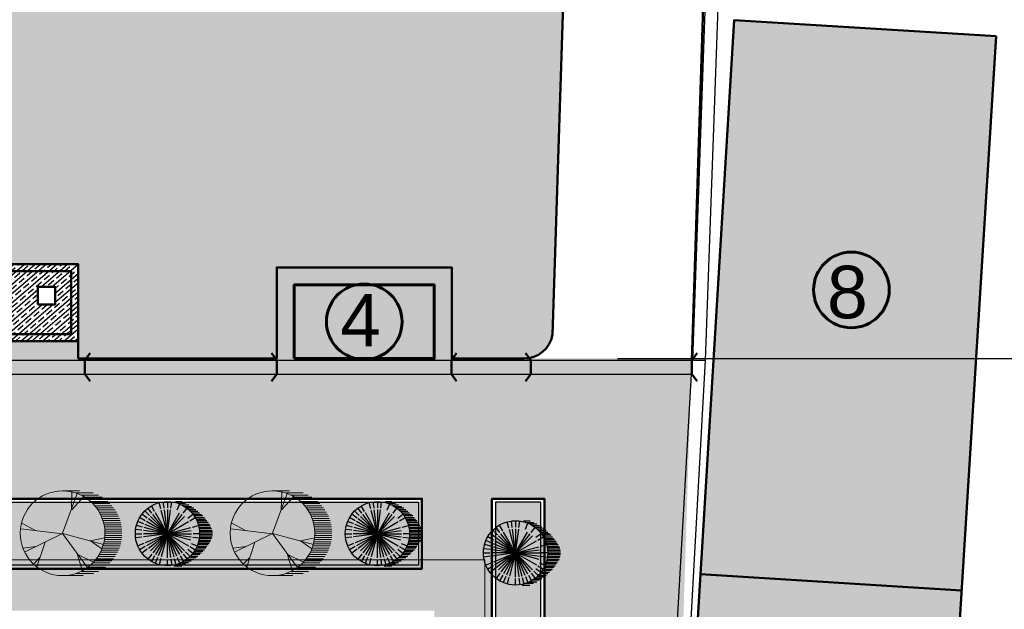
# Model space of a CAD drawing. Header units: millimetres. Extents: x -257011 to 237647566, y 2784933 to 6706507.
# Tile 411 of 451: x 10925752 to 10953897, y 5489202 to 5506044. Entities that reach past the tile are written whole.
import ezdxf

# ---------------------------------------------------------------- set-up
doc = ezdxf.new("R2010")
doc.units = ezdxf.units.MM
doc.header["$LTSCALE"] = 1000
doc.header["$XCLIPFRAME"] = 0
doc.header["$PDMODE"] = 32
doc.header["$PDSIZE"] = 0.3
for name, color, linetype in [('(002) Рамка', 7, 'Continuous'), ('(040) Ограда', 7, 'Continuous'), ('TREE', 74, 'Continuous')]:
    doc.layers.add(name, color=color, linetype=linetype)
doc.layers.add('.', color=7, linetype='Continuous', lineweight=15)
doc.layers.add('Ф А С А Д', color=250, linetype='Continuous', lineweight=15)
doc.styles.add('ATTR', font='romans.shx', dxfattribs={"width": 0.8, "height": 0.470416})
doc.styles.add('Roman', font='romans')
doc.styles.get("Standard").update_dxf_attribs({"font": 'ARIALN.TTF'})
doc.styles.add('WMF-Times New Roman0', font='times.ttf')
doc.linetypes.add('KANALIS_K', pattern='A,1,["<",Standard,S=1.8,R=0,X=-0.9,Y=-0.9],3,-1,["К",Standard,S=1.8,R=0,X=-0.9,Y=-0.9],-1,10', length=16)
doc.dimstyles.new('ISO-25_WS', dxfattribs={"dimscale": 141.414141, "dimtxt": 7, "dimasz": 7, "dimexe": 5, "dimexo": 20, "dimgap": 2, "dimtad": 1, "dimdec": 0, "dimdsep": 46, "dimtxsty": 'Standard', "dimblk": 'OBLIQUE', "dimcen": 2.5, "dimdle": 5, "dimclrd": 5, "dimclre": 5, "dimclrt": 5, "dimadec": 0, "dimazin": 0, "dimtfac": 1, "dimtdec": 0, "dimtmove": 0, "dimatfit": 3, "dimldrblk": 'OBLIQUE', "dimfxl": 0, "dimtolj": 1, "dimtzin": 0, "dimlwd": 30, "dimlwe": 30, "dimarcsym": 0})
picture_1 = doc.add_image_def('image1.jpg', size_in_pixel=(9921, 7016))
pattern_1 = [(95, (6816900.1, 6653602.94), (-275.171012, 230.895895), [127, -381]), (185, (6816957.82, 6653671.73), (-230.895895, -275.171012), [127, -381])]

# ---------------------------------------------------------------- blocks, each defined once
blk = doc.blocks.new('dghtfhs')
at = {"lineweight": 50, "ltscale": 1000}
image = blk.add_image(picture_1, insert=(4006014, -1032674), size_in_units=(238817, 168888), rotation=-90, dxfattribs=at)
image.set_boundary_path([(2317.04, 1251.37), (7352.33, 5965.575)])
blk = doc.blocks.new('ergrtshjs')
at = {"layer": '.', "lineweight": 0, "ltscale": 1000}
h = blk.add_hatch(dxfattribs=at)
h.set_pattern_fill('AR-SAND', color=252, scale=10)
h.set_pattern_definition([(37.5, (0, -27743), (-16.000313, 489.413237), [0, -386.08, 0, -431.8, 0, -412.75]), (7.5, (0, -27743), (449.52328, 716.8251), [0, -208.28, 0, -347.98, 0, -133.35]), (327.5, (-312.4, -27743), (790.99237, 1.437185), [0, -127, 0, -457.2, 0, -596.9]), (317.5, (-312.4, -27743), (763.55645, 222.92932), [0, -63.5, 0, -299.72, 0, -342.9])])
h.paths.add_polyline_path([(4221959, -1157822), (4191659, -1157822), (4191659, -1165772), (4193109, -1165772), (4193109, -1159272), (4220509, -1159272), (4220509, -1166372), (4221959, -1166372)])
h.paths.add_polyline_path([(4193109, -1173772), (4191659, -1173772), (4191659, -1176722), (4196959, -1176722), (4196959, -1175272), (4193109, -1175272)])
h.paths.add_polyline_path([(4221959, -1171476), (4221959, -1168172), (4220509, -1168172), (4220509, -1175272), (4207359, -1175272), (4207359, -1176722), (4221959, -1176722)])
at = {"lineweight": 0, "ltscale": 1000}
blk.add_lwpolyline([(4191659, -1166372), (4191659, -1157822), (4221959, -1157822), (4221959, -1166372)], dxfattribs=at)
blk = doc.blocks.new('16')
h = blk.add_hatch(color=256)
h.dxf.hatch_style = 1
h.set_gradient(color1=(153, 204, 102), one_color=1, tint=1, name='SPHERICAL')
h.paths.add_polyline_path([(16382639, 10776741, 1), (16386324, 10776741, 1)])
blk.add_circle((16384481, 10776741), 1842)
at = {"layer": 'TREE'}
for p, q in [((16383746, 10778014), (16383560, 10778336)), ((16384102, 10778156), (16384005, 10778520)), ((16384290, 10778196), (16384241, 10778567)), ((16384481, 10778583), (16384481, 10778214)), ((16384673, 10778196), (16384722, 10778567)), ((16384938, 10778583), (16385310, 10778583)), ((16385044, 10778100), (16385186, 10778442)), ((16385074, 10778491), (16385524, 10778491)), ((16385282, 10778398), (16385700, 10778398)), ((16385450, 10778306), (16385862, 10778306)), ((16383317, 10777634), (16383020, 10777862)), ((16383442, 10777780), (16383179, 10778043)), ((16383584, 10777909), (16383360, 10778202)), ((16384481, 10776741), (16383504, 10777717)), ((16384481, 10776741), (16383643, 10777834)), ((16384481, 10776741), (16383791, 10777937)), ((16384481, 10776741), (16384124, 10778075)), ((16384481, 10776741), (16384302, 10778103)), ((16384481, 10778122), (16384481, 10776741)), ((16384481, 10776741), (16384661, 10778103)), ((16384481, 10776741), (16385172, 10777937)), ((16384481, 10776741), (16385320, 10777834)), ((16384481, 10776741), (16385458, 10777717)), ((16385378, 10777909), (16385603, 10778202)), ((16385595, 10778214), (16385999, 10778214)), ((16385646, 10777634), (16385943, 10777862)), ((16385701, 10778122), (16386115, 10778122)), ((16385799, 10778030), (16386226, 10778030)), ((16385881, 10777938), (16386324, 10777938)), ((16385956, 10777846), (16386436, 10777846)), ((16386517, 10777754), (16386019, 10777754)), ((16383056, 10777122), (16382702, 10777217)), ((16383119, 10777305), (16382780, 10777445)), ((16383208, 10777476), (16382886, 10777662)), ((16384481, 10776741), (16383207, 10777268)), ((16384481, 10776741), (16383285, 10777431)), ((16384481, 10776741), (16383384, 10777583)), ((16384481, 10776741), (16385678, 10777431)), ((16385755, 10777476), (16386077, 10777662)), ((16385907, 10777122), (16386261, 10777217)), ((16386085, 10777662), (16386598, 10777662)), ((16386124, 10777569), (16386671, 10777569)), ((16386744, 10777477), (16386171, 10777477)), ((16386812, 10777385), (16386207, 10777385)), ((16386238, 10777293), (16386872, 10777293)), ((16386924, 10777201), (16386269, 10777201)), ((16382639, 10776741), (16383008, 10776741)), ((16383020, 10776933), (16382655, 10776981)), ((16384481, 10776741), (16383100, 10776741)), ((16384481, 10776741), (16383114, 10776920)), ((16384481, 10776741), (16383114, 10776561)), ((16384481, 10776741), (16383147, 10777098)), ((16384481, 10776741), (16383207, 10776213)), ((16384481, 10776741), (16383285, 10776050)), ((16384481, 10776741), (16383384, 10775898)), ((16384481, 10776741), (16383504, 10775764)), ((16384481, 10776741), (16383643, 10775648)), ((16384481, 10776741), (16383791, 10775544)), ((16384481, 10776741), (16383956, 10775471)), ((16384481, 10776741), (16384124, 10775406)), ((16384481, 10776741), (16385816, 10777098)), ((16384481, 10776741), (16385848, 10776920)), ((16384481, 10776741), (16385863, 10776741)), ((16384481, 10776741), (16385458, 10775764)), ((16384481, 10776741), (16385816, 10776383)), ((16384481, 10776741), (16385678, 10776050)), ((16384481, 10776741), (16385848, 10776561)), ((16384481, 10776741), (16385320, 10775648)), ((16384481, 10776741), (16385172, 10775544)), ((16384481, 10776741), (16384839, 10775406)), ((16384481, 10776741), (16385007, 10775471)), ((16384481, 10776741), (16384661, 10775378)), ((16384481, 10775359), (16384481, 10776741)), ((16386324, 10776741), (16385955, 10776741)), ((16386289, 10777109), (16386975, 10777109)), ((16387013, 10777017), (16386304, 10777017)), ((16386316, 10776925), (16387043, 10776925)), ((16387056, 10776833), (16386320, 10776833)), ((16387056, 10776648), (16386324, 10776648)), ((16386328, 10776741), (16387065, 10776741)), ((16383020, 10776548), (16382655, 10776500)), ((16383119, 10776176), (16382780, 10776036)), ((16385844, 10776176), (16386183, 10776036)), ((16385942, 10776548), (16386308, 10776500)), ((16386812, 10776096), (16386211, 10776096)), ((16386242, 10776188), (16386872, 10776188)), ((16386928, 10776280), (16386262, 10776280)), ((16386285, 10776372), (16386975, 10776372)), ((16387005, 10776464), (16386305, 10776464)), ((16386313, 10776556), (16387035, 10776556)), ((16383208, 10776005), (16382886, 10775819)), ((16383317, 10775847), (16383020, 10775619)), ((16383584, 10775572), (16383360, 10775279)), ((16383746, 10775467), (16383560, 10775145)), ((16385217, 10775467), (16385402, 10775145)), ((16385378, 10775572), (16385603, 10775279)), ((16385521, 10775701), (16385784, 10775438)), ((16385646, 10775847), (16385943, 10775619)), ((16385755, 10776005), (16386077, 10775819)), ((16385795, 10775451), (16386230, 10775451)), ((16386333, 10775543), (16385881, 10775543)), ((16385956, 10775635), (16386427, 10775635)), ((16386517, 10775727), (16386023, 10775727)), ((16386081, 10775819), (16386603, 10775819)), ((16386680, 10775912), (16386132, 10775912)), ((16386171, 10776004), (16386744, 10776004)), ((16383918, 10775381), (16383776, 10775039)), ((16384102, 10775325), (16384005, 10774961)), ((16384481, 10774898), (16384481, 10775267)), ((16384673, 10775285), (16384722, 10774914)), ((16384861, 10775325), (16384958, 10774961)), ((16384868, 10774898), (16385306, 10774898)), ((16385044, 10775381), (16385186, 10775039)), ((16385511, 10774991), (16385058, 10774991)), ((16385310, 10775083), (16385695, 10775083)), ((16385849, 10775175), (16385446, 10775175)), ((16385587, 10775267), (16385995, 10775267)), ((16386119, 10775359), (16385697, 10775359))]:
    blk.add_line(p, q, dxfattribs=at)
at = {"layer": 'TREE', "style": 'ATTR', "width": 0.8, "flags": 9}
blk.add_attdef('ESTCODE', (16384481, 10776741), '', height=21.5, dxfattribs=at)
blk = doc.blocks.new('17')
at = {"layer": 'TREE', "color": 68, "lineweight": 20, "true_color": 0x306100}
for p, q in [((16375547, 10777897), (16376284, 10777897)), ((16375547, 10776055), (16376189, 10777778)), ((16375932, 10777072), (16375955, 10777838)), ((16376140, 10777805), (16376884, 10777805)), ((16376347, 10777713), (16377104, 10777713)), ((16375943, 10777072), (16376470, 10777658)), ((16376516, 10777620), (16377265, 10777620)), ((16376661, 10777528), (16377389, 10777528)), ((16376767, 10777436), (16377515, 10777436)), ((16376865, 10777344), (16377610, 10777344)), ((16376947, 10777252), (16377692, 10777252)), ((16377022, 10777160), (16377766, 10777160)), ((16377829, 10777068), (16377084, 10777068)), ((16377151, 10776976), (16377888, 10776976)), ((16377190, 10776884), (16377939, 10776884)), ((16374374, 10776171), (16373777, 10776487)), ((16377982, 10776792), (16377237, 10776792)), ((16378017, 10776699), (16377272, 10776699)), ((16377304, 10776607), (16378052, 10776607)), ((16378077, 10776515), (16377335, 10776515)), ((16377355, 10776423), (16378098, 10776423)), ((16375545, 10776036), (16373730, 10776246)), ((16375545, 10776051), (16373917, 10775240)), ((16375545, 10776051), (16377325, 10775571)), ((16375545, 10776051), (16376623, 10774580)), ((16378111, 10776331), (16377369, 10776331)), ((16377381, 10776239), (16378126, 10776239)), ((16378126, 10776147), (16377386, 10776147)), ((16377394, 10776055), (16378126, 10776055)), ((16374784, 10775661), (16374433, 10774595)), ((16376751, 10775721), (16377384, 10775856)), ((16376763, 10775721), (16377255, 10775376)), ((16378080, 10775594), (16377327, 10775594)), ((16377351, 10775686), (16378099, 10775686)), ((16378115, 10775778), (16377370, 10775778)), ((16377378, 10775870), (16378127, 10775870)), ((16378126, 10775963), (16377390, 10775963)), ((16374386, 10775481), (16373835, 10775406)), ((16376213, 10775135), (16376868, 10774805)), ((16377147, 10775134), (16377884, 10775134)), ((16377939, 10775226), (16377198, 10775226)), ((16377237, 10775318), (16377982, 10775318)), ((16378017, 10775410), (16377276, 10775410)), ((16377308, 10775502), (16378050, 10775502)), ((16374561, 10775000), (16374292, 10774730)), ((16376201, 10775120), (16376400, 10774445)), ((16376861, 10774765), (16377610, 10774765)), ((16377696, 10774857), (16376947, 10774857)), ((16377022, 10774949), (16377766, 10774949)), ((16377829, 10775042), (16377088, 10775042)), ((16376888, 10774305), (16376124, 10774305)), ((16376376, 10774397), (16377108, 10774397)), ((16377265, 10774489), (16376512, 10774489)), ((16376652, 10774581), (16377414, 10774581)), ((16377515, 10774673), (16376763, 10774673)), ((16375547, 10774213), (16376438, 10774213))]:
    blk.add_line(p, q, dxfattribs=at)
blk.add_circle((16375547, 10776055), 1842, dxfattribs=at)
at = {"layer": 'TREE', "color": 68, "lineweight": 20, "true_color": 0x306100, "style": 'ATTR', "width": 0.8, "flags": 9}
blk.add_attdef('ESTCODE', (16375545, 10776051), '', height=21.5, dxfattribs=at)
blk = doc.blocks.new('_Oblique')
at = {"color": 0, "linetype": 'ByBlock', "lineweight": -2}
blk.add_line((-0.5, -0.5), (0.5, 0.5), dxfattribs=at)
blk = doc.blocks.new('*D1644')
at = {"color": 5, "lineweight": 30, "ltscale": 1000, "transparency": 16777216}
for p, q in [((10957250, 5472655), (10957250, 5489669)), ((10940230, 5488962), (10957957, 5488962)), ((10940230, 5473362), (10957957, 5473362))]:
    blk.add_line(p, q, dxfattribs=at)
at = {"layer": 'Defpoints', "color": 0, "lineweight": 50, "ltscale": 1000, "transparency": 16777216}
for p in [(10937402, 5488962), (10957250, 5488962), (10937402, 5473362)]:
    blk.add_point(p, dxfattribs=at)
at = {"color": 5, "lineweight": 30, "ltscale": 1000, "transparency": 16777216, "xscale": 989.89898989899, "yscale": 989.89898989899, "zscale": 989.89898989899}
for p, rotation in [((10957250, 5488962), 90), ((10957250, 5473362), 270)]:
    blk.add_blockref('_Oblique', p, dxfattribs=dict(at, rotation=rotation))
at = {"color": 5, "lineweight": 50, "ltscale": 1000, "transparency": 16777216, "insert": (10956462, 5481162), "char_height": 989.9, "attachment_point": 5, "rotation": 90, "bg_fill": 1, "box_fill_scale": 1.1, "bg_fill_color": 255, "bg_fill_transparency": 0}
blk.add_mtext('\\A1;15.6', dxfattribs=at)
blk = doc.blocks.new('*D1720')
at = {"color": 5, "lineweight": 30, "ltscale": 1000, "transparency": 16777216}
for p, q in [((10957250, 5488255), (10957250, 5497074)), ((10942843, 5496367), (10957957, 5496367)), ((10940230, 5488962), (10957957, 5488962))]:
    blk.add_line(p, q, dxfattribs=at)
at = {"layer": 'Defpoints', "color": 0, "lineweight": 50, "ltscale": 1000, "transparency": 16777216}
for p in [(10940015, 5496367), (10957250, 5496367), (10937402, 5488962)]:
    blk.add_point(p, dxfattribs=at)
at = {"color": 5, "lineweight": 30, "ltscale": 1000, "transparency": 16777216, "xscale": 989.89898989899, "yscale": 989.89898989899, "zscale": 989.89898989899}
for p, rotation in [((10957250, 5496367), 90), ((10957250, 5488962), 270)]:
    blk.add_blockref('_Oblique', p, dxfattribs=dict(at, rotation=rotation))
at = {"color": 5, "lineweight": 50, "ltscale": 1000, "transparency": 16777216, "insert": (10956472, 5492664), "char_height": 989.9, "attachment_point": 5, "rotation": 90, "bg_fill": 1, "box_fill_scale": 1.1, "bg_fill_color": 255, "bg_fill_transparency": 0}
blk.add_mtext('\\A1;7.4', dxfattribs=at)
blk = doc.blocks.new('dshgts')
h = blk.add_hatch()
h.set_pattern_fill('JIS_STN_1E', color=142, scale=200, angle=355.6832, style=0)
h.set_pattern_definition([(40.683213, (3111448.16, -5389468.48), (-130.375251, 151.665072), []), (40.683213, (3111588.76, -5389479.1), (-130.375251, 151.665072), [200, -100])])
h.paths.add_polyline_path([(4247122, -1140664), (4247122, -1142864), (4251322, -1142864), (4251322, -1140664)])
h.paths.add_polyline_path([(4250172, -1141814), (4250172, -1141314), (4250672, -1141314), (4250672, -1141814)], flags=16)
at = {"lineweight": 50, "ltscale": 1000}
for points in [[(4247122, -1142864), (4247122, -1140664), (4251322, -1140664), (4251322, -1142864)], [(4247322, -1142664), (4247322, -1140864), (4251122, -1140864), (4251122, -1142664)], [(4250172, -1141814), (4250172, -1141314), (4250672, -1141314), (4250672, -1141814)]]:
    blk.add_lwpolyline(points, close=True, dxfattribs=at)
blk = doc.blocks.new('*D1716')
at = {"color": 5, "lineweight": 30, "ltscale": 1000, "transparency": 16777216}
for p, q in [((10957250, 5495660), (10957250, 5536941)), ((10944556, 5536234), (10957957, 5536234)), ((10942843, 5496367), (10957957, 5496367))]:
    blk.add_line(p, q, dxfattribs=at)
at = {"layer": 'Defpoints', "color": 0, "lineweight": 50, "ltscale": 1000, "transparency": 16777216}
for p in [(10941727, 5536234), (10957250, 5536234), (10940015, 5496367)]:
    blk.add_point(p, dxfattribs=at)
at = {"color": 5, "lineweight": 30, "ltscale": 1000, "transparency": 16777216, "xscale": 989.89898989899, "yscale": 989.89898989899, "zscale": 989.89898989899}
for p, rotation in [((10957250, 5536234), 90), ((10957250, 5496367), 270)]:
    blk.add_blockref('_Oblique', p, dxfattribs=dict(at, rotation=rotation))
at = {"color": 5, "lineweight": 50, "ltscale": 1000, "transparency": 16777216, "insert": (10956462, 5516300), "char_height": 989.9, "attachment_point": 5, "rotation": 90, "bg_fill": 1, "box_fill_scale": 1.1, "bg_fill_color": 255, "bg_fill_transparency": 0}
blk.add_mtext('\\A1;39.85', dxfattribs=at)

msp = doc.modelspace()

# ---------------------------------------------------------------- hatches: boundary and pattern name
at = {"layer": '(040) Ограда', "linetype": 'KANALIS_K', "ltscale": 1000}
h = msp.add_hatch(color=256, dxfattribs=at)
h.set_gradient(color1=(255, 0, 0), color2=(255, 0, 0), tint=0.41, name='INVSPHERICAL')
h.paths.add_polyline_path([(10933601.617, 5498466.266), (10933601.617, 5496366.266), (10937601.617, 5496366.266), (10937601.617, 5498466.266)])
at = {"lineweight": 15, "true_color": 0x8c9ba1}
h = msp.add_hatch(dxfattribs=at)
h.set_pattern_fill('JIS_LC_20', color=252, scale=5.3)
h.set_pattern_definition([(45, (6816900.1, 6653602.94), (-74.9533188, 74.9533188), []), (45, (6816902.22, 6653602.94), (-74.9533188, 74.9533188), [])])
h.paths.add_polyline_path([(10949054.912, 5452828.291), (10869324.642, 5456764.31, -0.371625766), (10865934.427, 5460395.843), (10864382.699, 5522420.024), (10862393.585, 5541099.564), (10860440.595, 5551483.478, -0.454020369), (10865299.559, 5558019.067), (10956571.286, 5557402.81), (10956533.003, 5560703.983), (10862970.379, 5562016.118), (10857027.402, 5563716.374), (10855567.986, 5568800.766), (10850974.633, 5567300.607), (10854690.613, 5554841.448), (10857772.591, 5540403.543), (10859791.032, 5521706.232), (10860513.541, 5501762.747), (10857383.359, 5500655.856), (10854734.77, 5500703.974), (10854493.998, 5497046.373), (10858202.033, 5496998.255), (10860812.146, 5496306.417), (10861209.661, 5444319.988), (10866159.982, 5444242.7), (10866184.097, 5449477.825, -0.403368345), (10868276.08, 5451839.446), (10948872.214, 5447751.666)])
at = {"linetype": 'KANALIS_K', "ltscale": 1000}
h = msp.add_hatch(dxfattribs=at)
h.set_pattern_fill('JIS_STN_1E', color=252, scale=450, angle=266, style=0)
h.set_pattern_definition([(311, (6816900.1, 6653602.94), (339.61931, 295.226563), []), (311, (6816877.97, 6653286.46), (339.61931, 295.226563), [450, -225])])
h.paths.add_polyline_path([(10906419.911, 5523546.298), (10915429.794, 5523546.298), (10915429.794, 5536078.825), (10890830.402, 5536078.825), (10890830.402, 5478330.642), (10906419.911, 5478330.642)])
h.paths.add_polyline_path([(10953665.128, 5505570.398), (10946177.879, 5506031.315), (10945214.705, 5490202.134), (10952676.124, 5489736.097)])
h.paths.add_polyline_path([(10952676.124, 5489736.097), (10945214.705, 5490202.134), (10943908.072, 5468728.409), (10951334.638, 5468258.419)])
h.paths.add_polyline_path([(10878330.589, 5472886.372), (10868461.908, 5473496.845), (10868201.442, 5469651.995), (10878070.123, 5469041.522)])
h.paths.add_polyline_path([(10938994.437, 5553683.036), (10932990.942, 5553852.676), (10931258.121, 5553895.399), (10931086.686, 5547712.682), (10938822.83, 5547494.082)])
at = {"lineweight": 50}
h = msp.add_hatch(color=1, dxfattribs=at)
h.set_gradient(color1=(255, 255, 255), one_color=1, tint=1)
h.paths.add_polyline_path([(10948445.876, 5498325.615, 1), (10950607.222, 5498325.615, 1)])
at = {"ltscale": 1000}
h = msp.add_hatch(dxfattribs=at)
h.set_pattern_fill('AR-SAND', color=252, scale=15, angle=266, style=0)
h.set_pattern_definition([(303.5, (6574438.94, 6747914.67), (734.005765, -27.26761), [0, -579.12, 0, -647.7, 0, -619.125]), (273.5, (6574438.9, 6747914.7), (1025.58269, -747.64719), [0, -312.42, 0, -521.97, 0, -200.025]), (233.5, (6574471.6, 6748382.16), (-80.61473, -1183.74871), [0, -190.5, 0, -685.8, 0, -895.35]), (223.5, (6574471.6, 6748382.2), (253.6849, -1165.87085), [0, -95.25, 0, -449.58, 0, -514.35])])
edge = h.paths.add_edge_path()
edge.add_line((10940195.119, 5496366.637), (10938101.617, 5496366.337))
edge.add_line((10938101.617, 5496366.337), (10938101.617, 5498966.266))
edge.add_line((10938101.617, 5498966.266), (10933101.617, 5498966.266))
edge.add_line((10933101.617, 5498966.266), (10933101.617, 5496365.623))
edge.add_line((10933101.617, 5496365.623), (10927419.911, 5496363.525))
edge.add_line((10927419.911, 5496363.525), (10927419.911, 5496863.525))
edge.add_line((10927419.911, 5496863.525), (10923219.911, 5496863.525))
edge.add_line((10923219.911, 5496863.525), (10923219.911, 5496362.925))
edge.add_line((10923219.911, 5496362.925), (10906419.911, 5496361.811))
edge.add_line((10906419.911, 5496361.811), (10906419.911, 5478330.642))
edge.add_line((10906419.911, 5478330.642), (10890830.402, 5478330.642))
edge.add_line((10890830.402, 5478330.642), (10890830.402, 5477162.598))
edge.add_line((10890830.402, 5477162.598), (10881335.701, 5477162.598))
edge.add_line((10881335.701, 5477162.598), (10881335.701, 5471111.196))
edge.add_arc((10882335.701, 5471130.835), 1000.193, 181.1250562, 270)
edge.add_line((10882335.701, 5470130.642), (10905201.617, 5470130.642))
edge.add_arc((10905201.617, 5469130.642), 1000, 0, 90, ccw=False)
edge.add_line((10906201.617, 5469130.642), (10906201.617, 5465711.811))
edge.add_arc((10907201.617, 5465711.811), 1000, 180, 270)
edge.add_line((10907201.617, 5464711.811), (10924101.617, 5464711.811))
edge.add_line((10924101.617, 5464711.811), (10924101.617, 5456562.58))
edge.add_line((10924101.617, 5456562.58), (10928101.617, 5456562.58))
edge.add_line((10928101.617, 5456562.58), (10928101.617, 5464711.811))
edge.add_line((10928101.617, 5464711.811), (10929927.017, 5464711.811))
edge.add_arc((10930050.187, 5465711.811), 1007.557, 262.9782648, 360)
edge.add_line((10931057.743, 5465711.811), (10931057.743, 5467732.048))
edge.add_line((10931057.743, 5467732.048), (10944044.952, 5467732.048))
edge.add_line((10944044.952, 5467732.048), (10944960.257, 5496366.266))
edge.add_line((10944960.257, 5496366.266), (10940195.119, 5496366.637))
h.paths.add_polyline_path([(10937601.617, 5498466.266), (10937601.617, 5496366.266), (10933601.617, 5496366.266), (10933601.617, 5498466.266)], flags=16)
h.paths.add_polyline_path([(10940751.617, 5492361.811), (10940751.617, 5483262.167), (10939251.617, 5483262.167), (10939251.617, 5492361.811)], flags=16)
h.paths.add_polyline_path([(10937251.617, 5492361.811), (10937251.617, 5490361.811), (10911201.617, 5490361.811), (10911201.617, 5493361.811), (10914201.617, 5493361.811), (10914201.617, 5492361.811)], flags=16)
h.paths.add_polyline_path([(10937601.617, 5489161.811), (10937601.726, 5481587.187), (10939826.724, 5481586.811), (10939826.724, 5479586.811), (10937601.617, 5479586.811), (10937601.617, 5473161.811), (10937601.617, 5473161.811), (10924451.617, 5473161.811), (10926051.617, 5471711.811), (10937601.617, 5471711.811), (10937601.617, 5469711.811), (10926051.617, 5469711.811), (10926051.617, 5471623.926), (10924451.617, 5473053.432), (10924451.617, 5469711.811), (10920951.617, 5469711.811), (10911201.617, 5469711.811), (10911201.617, 5471711.811), (10915049.191, 5471711.811), (10915054.043, 5473161.811), (10911201.617, 5473161.811), (10911201.617, 5479586.811), (10908976.509, 5479586.811), (10908976.509, 5481586.811), (10911201.617, 5481586.811), (10911201.617, 5489161.811)], flags=16)
edge = h.paths.add_edge_path(flags=16)
edge.add_line((10905645.112, 5475130.642), (10899723.848, 5475130.642))
edge.add_line((10899723.848, 5475130.642), (10899723.848, 5476630.642))
edge.add_line((10899723.848, 5476630.642), (10906419.911, 5476630.642))
edge.add_line((10906419.911, 5476630.642), (10906419.911, 5475932.707))
edge.add_arc((10905644.315, 5475906.675), 776.033, -89.941131, 1.9223889, ccw=False)
edge = h.paths.add_edge_path(flags=16)
edge.add_arc((10891233.151, 5475532.575), 402.768, 180.5632499, 273.6900317, ccw=False)
edge.add_line((10890830.402, 5475528.616), (10890830.402, 5476094.916))
edge.add_line((10890830.402, 5476094.916), (10893731.478, 5476094.916))
edge.add_line((10893731.478, 5476094.916), (10893731.478, 5476630.642))
edge.add_line((10893731.478, 5476630.642), (10896604.068, 5476630.642))
edge.add_line((10896604.068, 5476630.642), (10896604.068, 5475130.642))
edge.add_line((10896604.068, 5475130.642), (10891259.073, 5475130.642))
h.paths.add_polyline_path([(10881474.905, 5489330.185), (10872778.207, 5489330.185), (10872778.207, 5492430.185), (10868178.207, 5492430.185), (10868178.207, 5491230.185), (10871578.207, 5491230.185), (10871578.207, 5486330.185), (10868178.207, 5486330.185), (10868178.207, 5485130.185), (10872778.207, 5485130.185), (10872778.207, 5486830.185), (10881446.303, 5486830.185)])
at = {"lineweight": 50}
h = msp.add_hatch(color=1, dxfattribs=at)
h.set_gradient(color1=(255, 255, 255), one_color=1, tint=1)
h.paths.add_polyline_path([(10934520.944, 5497416.266, 1), (10936682.29, 5497416.266, 1)])
at = {"layer": 'Ф А С А Д', "linetype": 'KANALIS_K', "ltscale": 1000}
h = msp.add_hatch(dxfattribs=at)
h.set_pattern_fill('CROSS', color=92, scale=40, angle=95)
h.set_pattern_definition(pattern_1)
edge = h.paths.add_edge_path()
edge.add_line((10942227.436, 5535734.112), (10937627.436, 5535734.112))
edge.add_line((10937627.436, 5535734.112), (10937627.436, 5540334.112))
edge.add_line((10937627.436, 5540334.112), (10929164.028, 5540334.112))
edge.add_line((10929164.028, 5540334.112), (10917874.151, 5540319.873))
edge.add_line((10917874.151, 5540319.873), (10917897.6, 5521727.182))
edge.add_line((10917897.6, 5521727.182), (10907940.146, 5521714.624))
edge.add_line((10907940.146, 5521714.624), (10907972.121, 5496361.811))
edge.add_line((10907972.121, 5496361.811), (10923219.911, 5496363.145))
edge.add_line((10923219.911, 5496363.145), (10923219.911, 5499062.953))
edge.add_line((10923219.911, 5499062.953), (10927419.911, 5499062.953))
edge.add_line((10927419.911, 5499062.953), (10927419.911, 5496364.098))
edge.add_line((10927419.911, 5496364.098), (10933101.617, 5496365.623))
edge.add_line((10933101.617, 5496365.623), (10933101.617, 5498966.266))
edge.add_line((10933101.617, 5498966.266), (10938101.617, 5498966.266))
edge.add_line((10938101.617, 5498966.266), (10938101.617, 5496366.631))
edge.add_line((10938101.617, 5496366.631), (10940159.534, 5496366.631))
edge.add_arc((10940177.235, 5497179.593), 813.154, 268.7526506, 350.5434186)
edge.add_line((10940979.339, 5497045.991), (10942227.436, 5535734.112))
h.paths.add_polyline_path([(10921993.385, 5528237.952), (10919296.497, 5528237.952), (10919296.497, 5530739.484), (10921993.385, 5530739.484)], flags=16)
h.paths.add_polyline_path([(10912831.382, 5518045.577), (10912831.382, 5513598.988), (10910630.774, 5513598.988), (10910630.774, 5518045.577)], flags=16)
h.paths.add_polyline_path([(10912977.772, 5500951.516), (10912977.772, 5497413.021), (10910344.689, 5497413.021), (10910344.689, 5500951.516)], flags=16)
h = msp.add_hatch(dxfattribs=at)
h.set_pattern_fill('CROSS', color=92, scale=40, angle=95)
h.set_pattern_definition(pattern_1)
edge = h.paths.add_edge_path()
edge.add_arc((10930051.059, 5465711.099), 1506.684, -95.6793111, 0.0270621, ccw=False)
edge.add_line((10929901.957, 5464211.811), (10928101.617, 5464211.811))
edge.add_line((10928101.617, 5464211.811), (10928101.617, 5456352.095))
edge.add_line((10928101.617, 5456352.095), (10924101.617, 5456562.58))
edge.add_line((10924101.617, 5456562.58), (10924101.617, 5464211.811))
edge.add_line((10924101.617, 5464211.811), (10907159.828, 5464212.393))
edge.add_arc((10907201.617, 5465711.811), 1500, 180, 268.403588, ccw=False)
edge.add_line((10905701.617, 5465711.811), (10905701.617, 5469607.876))
edge.add_arc((10905224.981, 5469652.493), 478.719, 354.6521972, 452.7974903)
edge.add_line((10905201.617, 5470130.642), (10882335.701, 5470130.642))
edge.add_arc((10882335.701, 5471130.835), 1000.193, 181.1250562, 270, ccw=False)
edge.add_line((10881335.701, 5471111.196), (10881335.701, 5477162.598))
edge.add_line((10881335.701, 5477162.598), (10881446.303, 5486830.185))
edge.add_line((10881446.303, 5486830.185), (10872778.207, 5486830.185))
edge.add_line((10872778.207, 5486830.185), (10872778.207, 5485130.185))
edge.add_line((10872778.207, 5485130.185), (10868276.953, 5485130.185))
edge.add_line((10868276.953, 5485130.185), (10868461.908, 5473496.845))
edge.add_line((10868461.908, 5473496.845), (10878330.589, 5472886.372))
edge.add_line((10878330.589, 5472886.372), (10878070.123, 5469041.522))
edge.add_line((10878070.123, 5469041.522), (10868201.442, 5469651.995))
edge.add_line((10868201.442, 5469651.995), (10868677.447, 5460844.852))
edge.add_line((10868677.447, 5460844.852), (10873013.896, 5459250.885))
edge.add_line((10873013.896, 5459250.885), (10932358.478, 5456128.093))
edge.add_line((10932358.478, 5456128.093), (10933054.4, 5467676.558))
edge.add_line((10933054.4, 5467676.558), (10931557.743, 5467661.701))
edge.add_line((10931557.743, 5467661.701), (10931557.743, 5465711.811))
h.paths.add_polyline_path([(10872778.207, 5489330.185), (10881474.905, 5489330.185), (10881595.157, 5499841.185), (10868044.746, 5499735.649), (10868178.207, 5492430.185), (10872778.207, 5492430.185)])
h = msp.add_hatch(dxfattribs=at)
h.set_pattern_fill('CROSS', color=92, scale=40, angle=95)
h.set_pattern_definition(pattern_1)
edge = h.paths.add_edge_path()
edge.add_line((10919451.617, 5471611.811), (10911301.617, 5471611.811))
edge.add_line((10911301.617, 5471611.811), (10911301.617, 5470712.7))
edge.add_arc((10912219.259, 5470729.453), 917.795, 181.0459102, 271.0459102)
edge.add_line((10912236.012, 5469811.811), (10919451.617, 5469811.811))
edge.add_line((10919451.617, 5469811.811), (10919451.617, 5470411.811))
edge.add_line((10919451.617, 5470411.811), (10919451.617, 5471611.811))
h.paths.add_polyline_path([(10937501.617, 5471611.811), (10926151.617, 5471611.811), (10926151.617, 5469811.811), (10937501.617, 5469811.811)])
h.paths.add_polyline_path([(10940651.617, 5492261.811), (10939351.617, 5492261.811), (10939351.617, 5483362.167), (10940651.617, 5483362.167)])
h.paths.add_polyline_path([(10937151.617, 5492261.811), (10914101.617, 5492261.811), (10914101.617, 5493261.811), (10911301.617, 5493261.811), (10911301.617, 5490461.811), (10937151.617, 5490461.811)])
edge = h.paths.add_edge_path(flags=16)
edge.add_arc((10912657.213, 5492553.989), 392.342, 0, 360)
edge = h.paths.add_edge_path()
edge.add_line((10906319.911, 5475930.972), (10906319.911, 5476530.642))
edge.add_line((10906319.911, 5476530.642), (10899823.848, 5476530.642))
edge.add_line((10899823.848, 5476530.642), (10899823.848, 5475230.642))
edge.add_line((10899823.848, 5475230.642), (10905645.059, 5475230.642))
edge.add_arc((10905644.315, 5475906.675), 676.033, 270.0630729, 362.0596831)
edge = h.paths.add_edge_path()
edge.add_line((10896504.068, 5476530.642), (10893831.478, 5476530.642))
edge.add_line((10893831.478, 5476530.642), (10893831.478, 5475994.916))
edge.add_line((10893831.478, 5475994.916), (10890930.402, 5475994.916))
edge.add_line((10890930.402, 5475994.916), (10890930.402, 5475529.143))
edge.add_arc((10891233.151, 5475532.575), 302.768, 180.649642, 274.2562519)
edge.add_line((10891255.622, 5475230.642), (10896504.068, 5475230.642))
edge.add_line((10896504.068, 5475230.642), (10896504.068, 5476530.642))

# ---------------------------------------------------------------- linework, layer by layer
at = {"layer": '(002) Рамка', "color": 0, "lineweight": 60, "ltscale": 1000}
for centre in [(10949526.549, 5498325.615), (10935601.617, 5497416.266)]:
    msp.add_circle(centre, 1080.673, dxfattribs=at)
at = {"lineweight": 50, "ltscale": 1000}
msp.add_line((10945214.705, 5490202.134), (10952676.124, 5489736.097), dxfattribs=at)
for points in [[(10946823.756, 5554232.526), (10944962.935, 5496307.642)], [(10927419.911, 5496363.525), (10927419.911, 5499063.525), (10923219.911, 5499063.525), (10923219.911, 5496362.925)], [(10933101.617, 5496365.623), (10933101.617, 5498966.266), (10938101.617, 5498966.266), (10938101.617, 5496366.337)], [(10933101.617, 5496365.623), (10927419.911, 5496363.525)], [(10911201.617, 5490361.811), (10911201.617, 5493361.811), (10914201.617, 5493361.811), (10914201.617, 5492361.811), (10937251.617, 5492361.811), (10937251.617, 5490361.811), (10911201.617, 5490361.811)]]:
    msp.add_lwpolyline(points, dxfattribs=at)
msp.add_lwpolyline([(10942227.436, 5535734.112), (10940979.339, 5497045.991, -0.372826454), (10940159.589, 5496366.631), (10938101.617, 5496366.337)], format="xyb", dxfattribs=at)
at = {"color": 4}
for points in [[(10945630.525, 5514663.266), (10944986.855, 5496315.621)], [(10946003.226, 5514615.061), (10945350.341, 5496315.621)], [(10907419.911, 5476157.661), (10907419.911, 5496315.621), (10945350.341, 5496315.621), (10943761.467, 5467732.048), (10931507.743, 5467732.048)], [(10907819.911, 5476110.524), (10907819.911, 5495915.621), (10944950.341, 5495915.621), (10943361.467, 5468132.048), (10931107.743, 5468132.048)]]:
    msp.add_lwpolyline(points, dxfattribs=at)
at = {"lineweight": 50, "ltscale": 1000}
for points in [[(10953665.128, 5505570.398), (10946177.879, 5506031.315), (10943908.072, 5468728.409), (10951334.638, 5468258.419)], [(10939251.617, 5483262.167), (10940751.617, 5483262.167), (10940751.617, 5492361.811), (10939251.617, 5492361.811)]]:
    msp.add_lwpolyline(points, close=True, dxfattribs=at)
at = {"color": 0, "lineweight": 60}
msp.add_lwpolyline([(10933601.617, 5496366.266), (10933601.617, 5498466.266), (10937601.617, 5498466.266), (10937601.617, 5496366.266)], close=True, dxfattribs=at)
at = {"color": 24, "lineweight": 50}
for points in [[(10927765.842, 5495715.621), (10927615.842, 5495915.621), (10927615.842, 5496315.621), (10927765.842, 5496515.621)], [(10932951.617, 5495715.621), (10933101.617, 5495915.621), (10933101.617, 5496315.621), (10932951.617, 5496515.621)], [(10938242.15, 5495715.621), (10938092.15, 5495915.621), (10938092.15, 5496315.621), (10938242.15, 5496515.621)], [(10940213.555, 5495715.621), (10940363.555, 5495915.621), (10940363.555, 5496315.621), (10940213.555, 5496515.621)], [(10945113.191, 5495715.621), (10944963.191, 5495915.621), (10944963.191, 5496315.621), (10945113.191, 5496515.621)]]:
    msp.add_lwpolyline(points, dxfattribs=at)
at = {"color": 92, "lineweight": 30, "ltscale": 1000}
for points in [[(10911301.617, 5490461.811), (10911301.617, 5493261.811), (10914101.617, 5493261.811), (10914101.617, 5492261.811), (10937151.617, 5492261.811), (10937151.617, 5490461.811)], [(10939351.617, 5483362.167), (10940651.617, 5483362.167), (10940651.617, 5492261.811), (10939351.617, 5492261.811)]]:
    msp.add_lwpolyline(points, close=True, dxfattribs=at)

# ---------------------------------------------------------------- block references
at = {"lineweight": 50, "rotation": 358.3425671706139}
msp.add_blockref('dghtfhs', (6852604.801, 6771394.445), dxfattribs=at)
at = {"lineweight": 50}
for name, p in [('dshgts', (6676098.171, 6639727.034)), ('ergrtshjs', (6717092.389, 6648433.697))]:
    msp.add_blockref(name, p, dxfattribs=at)
at = {"color": 150, "lineweight": 100}
for name, p, xscale, yscale, zscale in [('17', (168421.894, -1588376.565), 0.6569891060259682, 0.6569891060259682, 0.6569891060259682), ('17', (174421.894, -1588376.565), 0.6569891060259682, 0.6569891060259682, 0.6569891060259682), ('16', (2761357.066, 118528.153), 0.4985583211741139, 0.4985583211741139, 0.4985583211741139), ('16', (2767357.066, 118528.153), 0.4985583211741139, 0.4985583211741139, 0.4985583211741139)]:
    msp.add_blockref(name, p, dxfattribs=dict(at, xscale=xscale, yscale=yscale, zscale=zscale))
at = {"lineweight": 100, "xscale": 0.4985583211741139, "yscale": 0.4985583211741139, "zscale": 0.4985583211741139}
msp.add_blockref('16', (2771307.125, 117978.333), dxfattribs=at)

# ---------------------------------------------------------------- texts
at = {"insert": (10223676.306, 5499732.812), "char_height": 2500, "width": 224024.15487, "attachment_point": 4, "style": 'WMF-Times New Roman0'}
msp.add_mtext('\\pi5289.225;Samarqand viloyati Toyloq tumani "Хоnсhоrbоg\'" МFY dagi 11-son maktabni rekonstruksiya qilish. (360 o\'quvchi o\'rinli qo\'shimcha bino qurish).', dxfattribs=at)
at = {"color": 250, "char_height": 1500, "width": 156685.73039, "attachment_point": 6, "style": 'Roman'}
for s, insert in [('\\pt64500;{\\fArial|b0|i0|c0|p34;8}', (10949993.99, 5498254.36, 0)), ('\\pt64500;{\\fArial|b0|i0|c0|p34;4}', (10936079.351, 5497459.597, 0))]:
    msp.add_mtext(s, dxfattribs=dict(at, insert=insert))

# ---------------------------------------------------------------- dimensions: what is measured, and where the dimension line sits
at = {"lineweight": 50, "ltscale": 1000}
for base, p1, p2, text, picture, middle in [((10957250.167, 5536234.112), (10940015.102, 5496366.611), (10941727.436, 5536234.112), '39.85', '*D1716', (10956461.923, 5516300.361)), ((10957250.167, 5496366.611), (10937401.617, 5488961.811), (10940015.102, 5496366.611), '7.4', '*D1720', (10956472.389, 5492664.211)), ((10957250.167, 5488961.811), (10937401.617, 5473361.811), (10937401.617, 5488961.811), '15.6', '*D1644', (10956461.923, 5481161.811))]:
    dim = msp.add_linear_dim(base=base, p1=p1, p2=p2, angle=90, text=text, dimstyle='ISO-25_WS', override={"dimtmove": 1, "dimtfill": 2, "dimtfillclr": 255}, dxfattribs=at)
    dim.commit()
    dim.dimension.update_dxf_attribs({"geometry": picture, "text_midpoint": middle})

doc.saveas('drawing.dxf')
